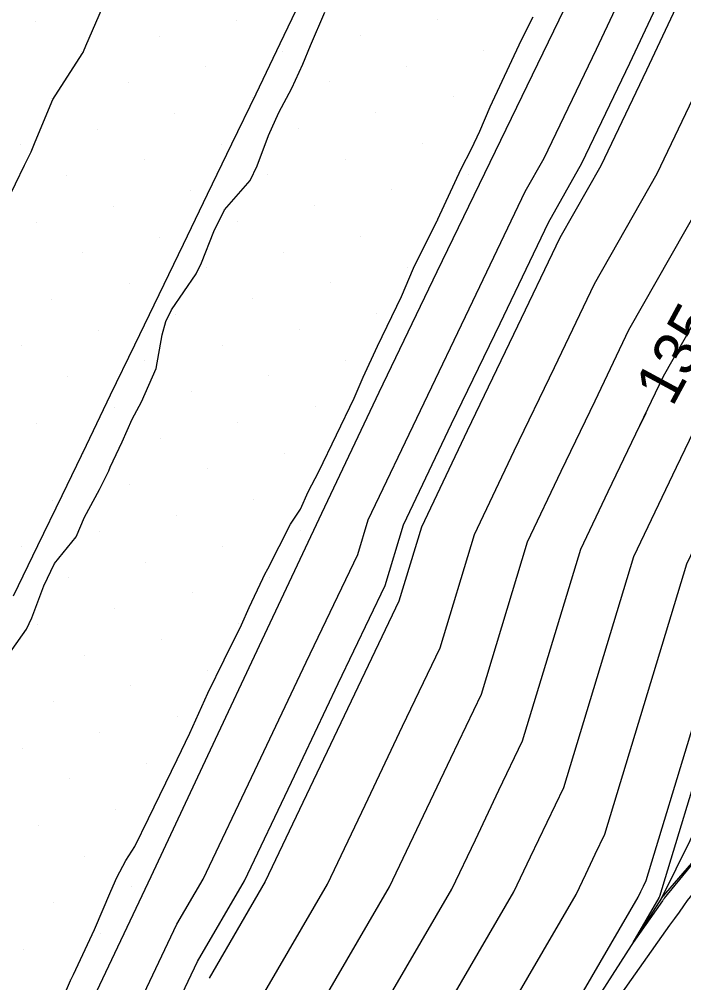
# Model space of a CAD drawing. Extents: x 2354170 to 2357230, y 866100 to 868290.
# Drawn here: x 2355499.76 to 2355529.55, y 866576.03 to 866619.22 of the extents above; entities that cross this region are included whole.
import ezdxf

# ---------------------------------------------------------------- set-up
doc = ezdxf.new("R2010")
doc.units = 0
for name, color, linetype in [('Default', 7, 'Continuous'), ('DTM Contours Major', 7, 'Continuous'), ('DTM Contours Major Text', 7, 'Continuous'), ('DTM Contours Minor', 7, 'Continuous'), ('Exist DTM Breakline', 7, 'Continuous'), ('Exist DTM Scan Elevation Point', 7, 'Continuous'), ('Exist Roads EOP', 7, 'Continuous'), ('PH Exist DTM Breakline', 7, 'Continuous')]:
    doc.layers.add(name, color=color, linetype=linetype)

msp = doc.modelspace()

# ---------------------------------------------------------------- linework, layer by layer
at = {"layer": 'Default'}
for points in [[(2355553.367, 866665.12), (2355553.022, 866664.341), (2355551.026, 866660.764), (2355550.378, 866659.308), (2355542.631, 866645.434), (2355541.842, 866644.109), (2355541.535, 866643.178), (2355537.26, 866638.063), (2355535.164, 866633.663), (2355533.135, 866629.252), (2355532.367, 866627.244), (2355530.316, 866622.819), (2355529.913, 866621.272), (2355527.887, 866616.944), (2355525.831, 866612.652), (2355524, 866609.43), (2355521.928, 866605.095), (2355519.849, 866600.779), (2355517.789, 866596.452), (2355516.784, 866593.14), (2355514.786, 866588.966), (2355512.791, 866584.772), (2355510.792, 866580.566), (2355508.274, 866576.242)], [(2355515.165, 866563.567), (2355524.728, 866579.989), (2355525.159, 866580.895), (2355525.589, 866581.799), (2355526.02, 866582.699), (2355529.695, 866594.81), (2355530.376, 866596.239), (2355531.062, 866597.665), (2355531.747, 866599.097), (2355538.473, 866610.932), (2355539.098, 866612.236), (2355539.713, 866613.55), (2355541.217, 866619.323), (2355541.969, 866620.945), (2355544.866, 866628.514), (2355545.578, 866630.062), (2355546.314, 866631.606), (2355547.814, 866633.401), (2355549.839, 866639.543), (2355555.046, 866648.279)], [(2355513.775, 866566.082), (2355521.941, 866580.104), (2355522.686, 866581.671), (2355523.428, 866583.233), (2355524.173, 866584.787), (2355527.314, 866595.139), (2355528.271, 866597.147), (2355529.235, 866599.151), (2355530.197, 866601.164), (2355535.945, 866611.276), (2355536.856, 866613.178), (2355537.753, 866615.095), (2355539.037, 866620.022), (2355540.049, 866622.205), (2355542.52, 866628.661), (2355543.495, 866630.782), (2355544.503, 866632.897), (2355546.558, 866635.357), (2355548.239, 866640.456), (2355552.563, 866647.71)], [(2355510.996, 866571.112), (2355516.367, 866580.335), (2355517.738, 866583.221), (2355519.107, 866586.099), (2355520.479, 866588.964), (2355522.552, 866595.795), (2355524.06, 866598.963), (2355525.582, 866602.123), (2355527.099, 866605.297), (2355530.888, 866611.964), (2355532.371, 866615.061), (2355533.833, 866618.183), (2355534.677, 866621.421), (2355536.208, 866624.725), (2355537.828, 866628.956), (2355539.33, 866632.223), (2355540.881, 866635.48), (2355544.046, 866639.267), (2355545.041, 866642.283), (2355547.597, 866646.572)], [(2355509.606, 866573.627), (2355513.58, 866580.45), (2355515.265, 866583.997), (2355516.946, 866587.533), (2355518.631, 866591.052), (2355520.171, 866596.124), (2355521.955, 866599.871), (2355523.755, 866603.609), (2355525.549, 866607.364), (2355528.359, 866612.308), (2355530.129, 866616.002), (2355531.873, 866619.727), (2355532.497, 866622.12), (2355534.287, 866625.984), (2355535.482, 866629.104), (2355537.247, 866632.943), (2355539.07, 866636.771), (2355542.79, 866641.223), (2355543.441, 866643.196), (2355545.114, 866646.003)], [(2355504.534, 866573.825), (2355506.827, 866578.657), (2355508.005, 866580.681), (2355510.318, 866585.547), (2355512.625, 866590.399), (2355514.937, 866595.229), (2355515.408, 866596.78), (2355517.744, 866601.687), (2355520.101, 866606.581), (2355522.45, 866611.497), (2355523.302, 866612.996), (2355525.645, 866617.885), (2355527.953, 866622.816)], [(2355498.981, 866590.318), (2355500.088, 866591.879), (2355500.329, 866592.393), (2355500.86, 866593.82), (2355501.343, 866594.823), (2355502.314, 866596.027), (2355502.681, 866596.898), (2355503.361, 866598.138), (2355503.777, 866598.98), (2355503.839, 866599.144), (2355504.382, 866600.274), (2355504.817, 866601.289), (2355505.245, 866602.072), (2355505.902, 866603.569), (2355506.171, 866605.082), (2355506.34, 866605.669), (2355506.591, 866606.201), (2355507.69, 866607.815), (2355507.929, 866608.298), (2355508.491, 866609.714), (2355508.963, 866610.674), (2355510.117, 866611.99), (2355510.43, 866612.651), (2355510.94, 866614.012), (2355511.405, 866615.04), (2355511.982, 866616.137), (2355512.468, 866617.211), (2355512.817, 866618.046), (2355513.469, 866619.546)], [(2355501.327, 866574.43), (2355502.059, 866576.132), (2355502.186, 866576.405), (2355503.129, 866578.425), (2355503.866, 866580.142), (2355504.139, 866580.755), (2355504.542, 866581.509), (2355504.946, 866582.133), (2355505.552, 866583.401), (2355506.841, 866586.045), (2355507.413, 866587.224), (2355508.212, 866589.015), (2355508.943, 866590.505), (2355509.72, 866592.08), (2355510.067, 866592.848), (2355510.677, 866594.158), (2355510.778, 866594.348), (2355510.899, 866594.586), (2355511.924, 866596.588), (2355512.365, 866597.26), (2355512.717, 866598.031), (2355513.198, 866598.953), (2355514.773, 866602.242), (2355515.175, 866603.184), (2355515.826, 866604.564), (2355516.905, 866606.8), (2355517.441, 866608.064), (2355518.356, 866609.906), (2355518.498, 866610.183), (2355518.513, 866610.214), (2355518.533, 866610.254), (2355519.574, 866612.51), (2355520.039, 866613.413), (2355520.406, 866614.199), (2355520.88, 866615.29), (2355522.277, 866618.293), (2355522.805, 866619.334)], [(2355538.386, 866590.333), (2355529.711, 866579.723), (2355529.542, 866579.473), (2355529.354, 866579.2), (2355529.138, 866578.914), (2355528.908, 866578.614), (2355516.744, 866561.376), (2355527.516, 866579.873), (2355527.633, 866580.12), (2355527.75, 866580.366), (2355527.867, 866580.611), (2355532.077, 866594.482), (2355532.481, 866595.331), (2355532.889, 866596.179), (2355533.296, 866597.03), (2355541.002, 866610.588), (2355541.34, 866611.294), (2355541.673, 866612.006), (2355543.398, 866618.624), (2355543.516, 866618.879)], [(2355487.433, 866517.817), (2355491.006, 866526.038), (2355491.274, 866526.601), (2355491.54, 866527.176), (2355498.358, 866538.033), (2355498.608, 866538.561), (2355498.842, 866539.114), (2355499.111, 866539.644), (2355504.743, 866551.447), (2355505.446, 866552.875), (2355506.177, 866554.254), (2355509.441, 866562.384), (2355510.3, 866564.523), (2355511.404, 866566.528), (2355512.386, 866568.597), (2355519.154, 866580.22), (2355520.212, 866582.446), (2355521.268, 866584.666), (2355522.326, 866586.876), (2355524.933, 866595.467), (2355526.165, 866598.055), (2355527.409, 866600.637), (2355528.648, 866603.23), (2355531.068, 866607.488)]]:
    msp.add_lwpolyline(points, dxfattribs=at)
at = {"layer": 'DTM Contours Major'}
msp.add_lwpolyline([(2355512.386, 866568.597), (2355519.154, 866580.22), (2355520.212, 866582.446), (2355521.268, 866584.666), (2355522.326, 866586.876), (2355524.933, 866595.467), (2355526.165, 866598.055), (2355527.409, 866600.637), (2355527.862, 866601.587)], dxfattribs=at)
at = {"layer": 'DTM Contours Minor'}
for points in [[(2355505.679, 866572.609), (2355507.753, 866576.98), (2355509.863, 866580.604), (2355511.967, 866585.03), (2355514.066, 866589.444), (2355516.169, 866593.836), (2355516.996, 866596.562), (2355519.148, 866601.082), (2355521.319, 866605.591), (2355523.483, 866610.119), (2355524.988, 866612.767), (2355527.14, 866617.258), (2355529.26, 866621.786)], [(2355499.196, 866611.004), (2355499.998, 866612.678), (2355500.293, 866613.275), (2355500.467, 866613.727), (2355501.269, 866615.627), (2355502.589, 866617.671), (2355502.62, 866617.731), (2355502.644, 866617.779), (2355502.743, 866618.025), (2355503.488, 866619.755)], [(2355539.186, 866592.803), (2355530.877, 866582.504), (2355528.682, 866579.819), (2355528.664, 866579.792), (2355528.643, 866579.762), (2355528.62, 866579.731), (2355528.595, 866579.699), (2355527.28, 866577.835), (2355528.445, 866579.835), (2355528.457, 866579.862), (2355528.47, 866579.888), (2355528.483, 866579.915), (2355532.87, 866594.372), (2355533.183, 866595.029), (2355533.498, 866595.684), (2355533.813, 866596.342), (2355541.845, 866610.474), (2355542.088, 866610.981), (2355542.327, 866611.492), (2355544.124, 866618.391), (2355544.53, 866619.265)]]:
    msp.add_lwpolyline(points, dxfattribs=at)
at = {"layer": 'Exist DTM Breakline'}
msp.add_lwpolyline([(2355512.525, 866620.382), (2355511.451, 866618.125), (2355510.368, 866615.871), (2355509.28, 866613.62), (2355508.192, 866611.369), (2355507.104, 866609.118), (2355506.017, 866606.867), (2355504.929, 866604.616), (2355503.842, 866602.365), (2355502.754, 866600.114), (2355501.665, 866597.864), (2355500.576, 866595.614), (2355499.487, 866593.363)], dxfattribs=at)
at = {"layer": 'Exist DTM Scan Elevation Point'}
for p, q in [((2355500.486, 866619.143), (2355500.486, 866619.143)), ((2355509.499, 866619.175), (2355509.499, 866619.175)), ((2355518.513, 866619.207), (2355518.513, 866619.207)), ((2355506.035, 866618.469), (2355506.035, 866618.469)), ((2355515.049, 866618.501), (2355515.049, 866618.501)), ((2355502.571, 866617.764), (2355502.571, 866617.764)), ((2355511.584, 866617.795), (2355511.584, 866617.795)), ((2355520.598, 866617.827), (2355520.598, 866617.827)), ((2355508.12, 866617.09), (2355508.12, 866617.09)), ((2355517.134, 866617.122), (2355517.134, 866617.122)), ((2355504.656, 866616.384), (2355504.656, 866616.384)), ((2355513.669, 866616.416), (2355513.669, 866616.416)), ((2355501.191, 866615.679), (2355501.191, 866615.679)), ((2355510.205, 866615.71), (2355510.205, 866615.71)), ((2355519.219, 866615.742), (2355519.219, 866615.742)), ((2355506.741, 866615.005), (2355506.741, 866615.005)), ((2355515.754, 866615.037), (2355515.754, 866615.037)), ((2355503.276, 866614.299), (2355503.276, 866614.299)), ((2355512.29, 866614.331), (2355512.29, 866614.331)), ((2355499.812, 866613.594), (2355499.812, 866613.594)), ((2355508.826, 866613.625), (2355508.826, 866613.625)), ((2355517.839, 866613.657), (2355517.839, 866613.657)), ((2355505.361, 866612.92), (2355505.361, 866612.92)), ((2355514.375, 866612.952), (2355514.375, 866612.952)), ((2355501.897, 866612.214), (2355501.897, 866612.214)), ((2355510.911, 866612.246), (2355510.911, 866612.246)), ((2355519.924, 866612.278), (2355519.924, 866612.278)), ((2355507.446, 866611.54), (2355507.446, 866611.54)), ((2355516.46, 866611.572), (2355516.46, 866611.572)), ((2355503.982, 866610.835), (2355503.982, 866610.835)), ((2355512.996, 866610.867), (2355512.996, 866610.867)), ((2355500.517, 866610.129), (2355500.517, 866610.129)), ((2355509.531, 866610.161), (2355509.531, 866610.161)), ((2355518.545, 866610.193), (2355518.545, 866610.193)), ((2355506.067, 866609.456), (2355506.067, 866609.456)), ((2355515.081, 866609.487), (2355515.081, 866609.487)), ((2355502.602, 866608.75), (2355502.602, 866608.75)), ((2355511.616, 866608.782), (2355511.616, 866608.782)), ((2355508.152, 866608.076), (2355508.152, 866608.076)), ((2355517.166, 866608.108), (2355517.166, 866608.108)), ((2355504.687, 866607.371), (2355504.687, 866607.371)), ((2355513.701, 866607.402), (2355513.701, 866607.402)), ((2355501.223, 866606.665), (2355501.223, 866606.665)), ((2355510.237, 866606.697), (2355510.237, 866606.697)), ((2355515.786, 866606.023), (2355515.786, 866606.023)), ((2355506.772, 866605.991), (2355506.772, 866605.991)), ((2355503.308, 866605.286), (2355503.308, 866605.286)), ((2355512.322, 866605.317), (2355512.322, 866605.317)), ((2355499.843, 866604.58), (2355499.843, 866604.58)), ((2355508.857, 866604.612), (2355508.857, 866604.612)), ((2355505.393, 866603.906), (2355505.393, 866603.906)), ((2355514.407, 866603.938), (2355514.407, 866603.938)), ((2355501.928, 866603.201), (2355501.928, 866603.201)), ((2355510.942, 866603.232), (2355510.942, 866603.232)), ((2355507.478, 866602.527), (2355507.478, 866602.527)), ((2355504.013, 866601.821), (2355504.013, 866601.821)), ((2355513.027, 866601.853), (2355513.027, 866601.853)), ((2355500.549, 866601.116), (2355500.549, 866601.116)), ((2355509.563, 866601.147), (2355509.563, 866601.147)), ((2355506.098, 866600.442), (2355506.098, 866600.442)), ((2355502.634, 866599.736), (2355502.634, 866599.736)), ((2355511.648, 866599.768), (2355511.648, 866599.768)), ((2355508.183, 866599.062), (2355508.183, 866599.062)), ((2355504.719, 866598.357), (2355504.719, 866598.357)), ((2355501.255, 866597.651), (2355501.255, 866597.651)), ((2355510.268, 866597.683), (2355510.268, 866597.683)), ((2355506.804, 866596.977), (2355506.804, 866596.977)), ((2355503.34, 866596.272), (2355503.34, 866596.272)), ((2355512.353, 866596.303), (2355512.353, 866596.303)), ((2355499.875, 866595.566), (2355499.875, 866595.566)), ((2355508.889, 866595.598), (2355508.889, 866595.598)), ((2355505.425, 866594.892), (2355505.425, 866594.892)), ((2355501.96, 866594.187), (2355501.96, 866594.187)), ((2355510.974, 866594.218), (2355510.974, 866594.218)), ((2355507.51, 866593.513), (2355507.51, 866593.513)), ((2355504.045, 866592.807), (2355504.045, 866592.807)), ((2355500.581, 866592.102), (2355500.581, 866592.102)), ((2355509.595, 866592.133), (2355509.595, 866592.133)), ((2355506.13, 866591.428), (2355506.13, 866591.428)), ((2355502.666, 866590.722), (2355502.666, 866590.722)), ((2355508.215, 866590.048), (2355508.215, 866590.048)), ((2355504.751, 866589.343), (2355504.751, 866589.343)), ((2355501.286, 866588.637), (2355501.286, 866588.637)), ((2355506.836, 866587.963), (2355506.836, 866587.963)), ((2355503.371, 866587.258), (2355503.371, 866587.258)), ((2355499.907, 866586.552), (2355499.907, 866586.552)), ((2355505.456, 866585.878), (2355505.456, 866585.878)), ((2355501.992, 866585.173), (2355501.992, 866585.173)), ((2355504.077, 866583.793), (2355504.077, 866583.793)), ((2355500.612, 866583.088), (2355500.612, 866583.088)), ((2355502.697, 866581.708), (2355502.697, 866581.708)), ((2355504.782, 866580.329), (2355504.782, 866580.329)), ((2355501.318, 866579.623), (2355501.318, 866579.623)), ((2355503.403, 866578.244), (2355503.403, 866578.244)), ((2355499.939, 866577.539), (2355499.939, 866577.539)), ((2355502.023, 866576.159), (2355502.023, 866576.159))]:
    msp.add_line(p, q, dxfattribs=at)
at = {"layer": 'Exist Roads EOP'}
msp.add_lwpolyline([(2355547.056, 866667.391), (2355544.42, 866662.001), (2355541.795, 866656.606), (2355539.186, 866651.202), (2355536.599, 866645.789), (2355534.027, 866640.368), (2355531.464, 866634.943), (2355528.901, 866629.518), (2355526.324, 866624.1), (2355523.721, 866618.693), (2355521.102, 866613.295), (2355518.483, 866607.897), (2355515.882, 866602.49), (2355513.308, 866597.07), (2355510.753, 866591.642), (2355508.204, 866586.21), (2355505.654, 866580.779), (2355503.096, 866575.351)], dxfattribs=at)
at = {"layer": 'PH Exist DTM Breakline'}
for points in [[(2355555.075, 866636.553), (2355551.21, 866628.115), (2355547.526, 866617.3), (2355543.989, 866610.182), (2355535.568, 866594), (2355528.557, 866579.83), (2355516.546, 866561.067), (2355509.086, 866550.63), (2355499.817, 866538.088), (2355492.328, 866525.957), (2355486.126, 866514.804), (2355476.346, 866499.002), (2355471.189, 866490.362)], [(2355528.557, 866579.83), (2355542.19, 866595.539), (2355547.054, 866603.389), (2355549.405, 866607.901), (2355552.996, 866614.864), (2355561.526, 866634.806)]]:
    msp.add_lwpolyline(points, dxfattribs=at)

# ---------------------------------------------------------------- texts
at = {"layer": 'DTM Contours Major Text'}
msp.add_text('135', height=2, rotation=61.622, dxfattribs=at).set_placement((2355529.043, 866601.805))

doc.saveas('drawing.dxf')
